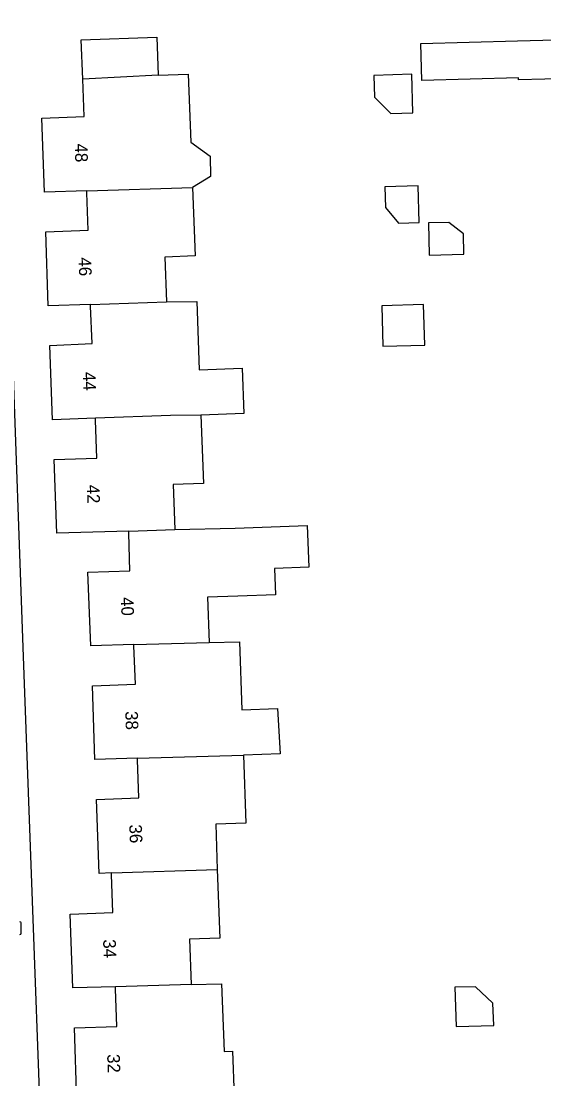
# Model space of a CAD drawing. Extents: x 161084 to 161928, y 385355 to 386522.
# Drawn here: x 161570.1 to 161611.5, y 386359.6 to 386443.3 of the extents above; entities that cross this region are included whole.
import ezdxf

# ---------------------------------------------------------------- set-up
doc = ezdxf.new("R2010")
doc.units = 0
for name, color, linetype in [('IMGEO_Lichtpunt', 7, 'Continuous'), ('IMGEO_Pand', 7, 'Continuous'), ('IMGEO_Pand_nummerreeks', 7, 'Continuous'), ('IMGEO_Voetpad_open', 7, 'Continuous')]:
    doc.layers.add(name, color=color, linetype=linetype)

msp = doc.modelspace()

# ---------------------------------------------------------------- linework, layer by layer
at = {"layer": 'IMGEO_Lichtpunt'}
msp.add_line((161570.123, 386371.166), (161570.123, 386371.973), dxfattribs=at)
msp.add_line((161570.123, 386371.166), (161570.123, 386371.973), dxfattribs=at)
for centre, start, end in [((161570.029, 386371.973), 0, 90), ((161570.029, 386371.973), 0, 90), ((161570.029, 386371.166), 270, 0), ((161570.029, 386371.166), 270, 360)]:
    msp.add_arc(centre, 0.0946, start, end, dxfattribs=at)
at = {"layer": 'IMGEO_Pand'}
for points in [[(161574.993, 386438.737), (161574.874, 386441.831), (161580.856, 386442.049), (161580.965, 386439.046)], [(161615.907, 386433.77), (161615.721, 386438.836), (161609.468, 386438.665), (161609.463, 386438.836), (161601.81, 386438.628), (161601.73, 386441.559), (161609.383, 386441.768), (161615.426, 386441.932), (161615.412, 386442.357), (161617.604, 386442.416), (161617.599, 386442.557)], [(161575.323, 386429.885), (161571.972, 386429.78), (161571.763, 386435.642), (161575.107, 386435.77), (161574.993, 386438.737)], [(161580.965, 386439.046), (161574.993, 386438.737)], [(161580.965, 386439.046), (161583.348, 386439.132), (161583.543, 386433.737), (161585.071, 386432.648), (161585.096, 386431.031), (161583.683, 386430.146)], [(161601.121, 386436.058), (161601.038, 386439.113), (161598.018, 386439.031), (161598.065, 386437.292), (161599.381, 386436.011), (161601.121, 386436.058)], [(161601.622, 386427.383), (161601.542, 386430.293), (161598.905, 386430.221), (161598.953, 386428.569), (161599.972, 386427.338), (161601.622, 386427.383)], [(161575.599, 386420.902), (161572.259, 386420.789), (161572.087, 386426.652), (161575.436, 386426.772), (161575.328, 386429.745), (161575.323, 386429.885)], [(161575.323, 386429.885), (161583.683, 386430.146)], [(161583.683, 386430.146), (161583.879, 386424.742), (161581.495, 386424.654), (161581.623, 386421.106)], [(161602.337, 386427.351), (161602.406, 386424.817), (161605.155, 386424.892), (161605.111, 386426.5), (161603.946, 386427.395), (161602.337, 386427.351)], [(161575.599, 386420.902), (161581.623, 386421.106)], [(161581.623, 386421.106), (161584.017, 386421.151), (161584.214, 386415.746), (161587.618, 386415.87), (161587.749, 386412.277), (161584.343, 386412.153)], [(161575.997, 386411.905), (161572.61, 386411.789), (161572.405, 386417.65), (161575.744, 386417.807), (161575.605, 386420.771), (161575.599, 386420.902)], [(161602.047, 386417.694), (161601.96, 386420.891), (161598.655, 386420.801), (161598.742, 386417.604), (161602.047, 386417.694)], [(161578.629, 386402.976), (161572.933, 386402.799), (161572.731, 386408.628), (161576.115, 386408.755), (161576.002, 386411.76), (161575.997, 386411.905)], [(161584.343, 386412.153), (161581.949, 386412.108), (161575.997, 386411.905)], [(161584.343, 386412.153), (161584.539, 386406.75), (161582.146, 386406.662), (161582.275, 386403.089)], [(161582.275, 386403.089), (161587.062, 386403.219), (161592.758, 386403.425), (161592.877, 386400.127), (161590.179, 386400.03), (161590.255, 386397.931), (161587.257, 386397.832), (161584.864, 386397.744), (161584.993, 386394.175)], [(161579.027, 386394.006), (161575.629, 386393.909), (161575.407, 386399.735), (161578.734, 386399.845), (161578.634, 386402.816), (161578.629, 386402.976)], [(161578.629, 386402.976), (161582.275, 386403.089)], [(161579.027, 386394.006), (161584.993, 386394.175)], [(161584.993, 386394.175), (161587.386, 386394.22), (161587.581, 386388.846), (161590.404, 386388.95), (161590.627, 386385.346), (161587.71, 386385.255)], [(161579.333, 386385.008), (161575.96, 386384.909), (161575.77, 386390.723), (161579.169, 386390.877), (161579.032, 386393.904), (161579.027, 386394.006)], [(161577.273, 386375.933), (161576.298, 386375.9), (161576.071, 386381.753), (161579.443, 386381.87), (161579.338, 386384.872), (161579.333, 386385.008)], [(161579.333, 386385.008), (161587.71, 386385.255)], [(161587.71, 386385.255), (161587.906, 386379.87), (161585.512, 386379.783), (161585.641, 386376.214)], [(161577.586, 386366.932), (161574.222, 386366.838), (161574.011, 386372.67), (161577.387, 386372.79), (161577.278, 386375.803), (161577.273, 386375.933)], [(161577.273, 386375.933), (161585.641, 386376.214)], [(161585.641, 386376.214), (161585.838, 386370.778), (161583.445, 386370.69), (161583.575, 386367.1)], [(161577.91, 386357.791), (161574.544, 386357.671), (161574.538, 386357.829), (161574.331, 386363.666), (161577.692, 386363.779), (161577.591, 386366.772), (161577.586, 386366.932)], [(161583.575, 386367.1), (161577.586, 386366.932)], [(161583.575, 386367.1), (161585.979, 386367.171), (161586.173, 386361.803), (161586.844, 386361.828), (161586.967, 386358.236)], [(161604.541, 386363.791), (161607.518, 386363.867), (161607.444, 386365.639), (161606.065, 386366.93), (161604.434, 386366.897), (161604.541, 386363.791)]]:
    msp.add_lwpolyline(points, dxfattribs=at)
at = {"layer": 'IMGEO_Voetpad_open'}
msp.add_lwpolyline([(161567.522, 386471.288), (161567.994, 386457.272), (161568.518, 386442.6), (161570.26, 386393.761), (161572.389, 386335.756), (161635.223, 386338.014)], dxfattribs=at)

# ---------------------------------------------------------------- texts
at = {"layer": 'IMGEO_Pand_nummerreeks'}
for s, rotation, p in [('48', 272.04525, (161574.357, 386433.623)), ('46', 271.67856, (161574.668, 386424.619)), ('44', 272.01087, (161575, 386415.556)), ('42', 271.98222, (161575.321, 386406.63)), ('40', 272.18276, (161578.005, 386397.74)), ('38', 271.87336, (161578.357, 386388.722)), ('36', 272.21714, (161578.67, 386379.75)), ('34', 272.0739, (161576.606, 386370.671)), ('32', 272.03379, (161576.927, 386361.586))]:
    msp.add_text(s, height=1, rotation=rotation, dxfattribs=at).set_placement(p)

doc.saveas('drawing.dxf')
